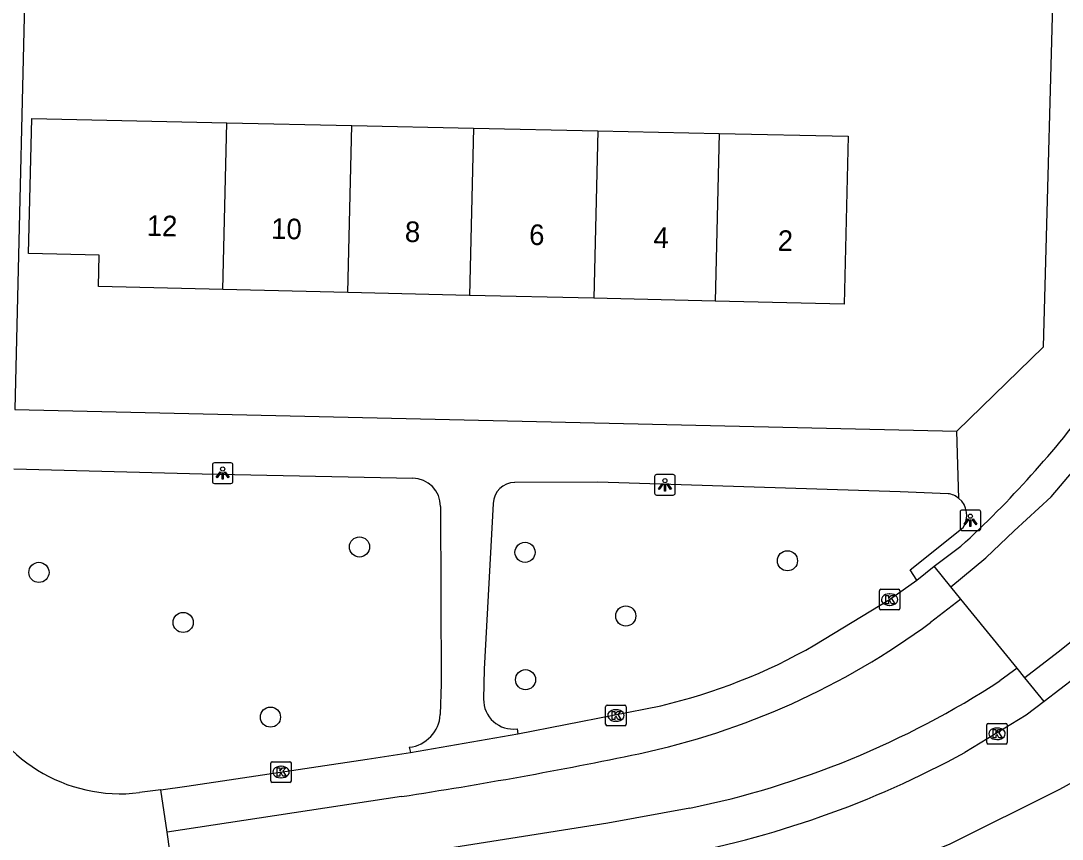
# Model space of a CAD drawing. Extents: x 162026 to 163499, y 387297 to 388169.
# Drawn here: x 162829.9 to 162880.4, y 387595.8 to 387635.6 of the extents above; entities that cross this region are included whole.
import ezdxf

# ---------------------------------------------------------------- set-up
doc = ezdxf.new("R2010")
doc.units = 0
for name, color, linetype in [('IMGEO_Boom', 7, 'Continuous'), ('IMGEO_Fietspad_gesloten', 7, 'Continuous'), ('IMGEO_Fietspad_open', 7, 'Continuous'), ('IMGEO_Kolk', 7, 'Continuous'), ('IMGEO_Lichtpunt', 7, 'Continuous'), ('IMGEO_Pand', 7, 'Continuous'), ('IMGEO_Pand_nummerreeks', 7, 'Continuous'), ('IMGEO_Rijbaan_lokaal_gesloten', 7, 'Continuous'), ('IMGEO_Rijbaan_lokaal_open', 7, 'Continuous'), ('IMGEO_Voetpad_open', 7, 'Continuous')]:
    doc.layers.add(name, color=color, linetype=linetype)

msp = doc.modelspace()

# ---------------------------------------------------------------- linework, layer by layer
at = {"layer": 'IMGEO_Boom'}
for centre in [(162846.308, 387610.003), (162854.348, 387609.741), (162867.095, 387609.332), (162830.734, 387608.767), (162859.243, 387606.65), (162837.741, 387606.337), (162854.373, 387603.556), (162841.98, 387601.739)]:
    msp.add_circle(centre, 0.489, dxfattribs=at)
at = {"layer": 'IMGEO_Fietspad_gesloten'}
for points in [[(162873.389, 387608.396), (162874.219, 387609.063)], [(162875.036, 387608.061), (162874.219, 387609.063)], [(162868.424, 387605.243), (162872.062, 387607.445), (162873.389, 387608.396)], [(162879.574, 387602.494), (162878.629, 387603.653)], [(162854.003, 387600.919), (162860.943, 387602.289)], [(162879.574, 387602.494), (162878.693, 387601.835), (162875.72, 387600.024)], [(162848.778, 387600.023), (162854.003, 387600.919)], [(162836.659, 387598.204), (162837.92, 387598.392), (162846.678, 387599.699), (162848.778, 387600.023)]]:
    msp.add_lwpolyline(points, dxfattribs=at)
for centre, radius, start, end in [((162854.622, 387629.247), 27.689, 283.1963, 299.8985), ((162853.051, 387641.485), 47.253, 280.0804, 298.6677)]:
    msp.add_arc(centre, radius, start, end, dxfattribs=at)
at = {"layer": 'IMGEO_Fietspad_open'}
for points in [[(162874.219, 387609.063), (162875.525, 387610.041)], [(162881.849, 387604.25), (162879.574, 387602.494)]]:
    msp.add_lwpolyline(points, dxfattribs=at)
msp.add_arc((162842.242, 387646.491), 49.359, 312.3995, 323.6603, dxfattribs=at)
at = {"layer": 'IMGEO_Kolk'}
for p, q in [((162871.561, 387607.019), (162871.561, 387607.871)), ((162871.636, 387607.945), (162872.488, 387607.945)), ((162872.049, 387607.725), (162872.074, 387607.725)), ((162872.562, 387607.871), (162872.562, 387607.019)), ((162872.072, 387607.165), (162872.047, 387607.165)), ((162872.488, 387606.945), (162871.636, 387606.945)), ((162858.265, 387601.393), (162858.265, 387602.245)), ((162858.34, 387602.319), (162859.192, 387602.319)), ((162858.753, 387602.099), (162858.778, 387602.099)), ((162859.266, 387602.245), (162859.266, 387601.393)), ((162858.776, 387601.539), (162858.751, 387601.539)), ((162859.192, 387601.319), (162858.34, 387601.319)), ((162876.777, 387600.504), (162876.777, 387601.356)), ((162876.852, 387601.43), (162877.704, 387601.43)), ((162877.265, 387601.21), (162877.29, 387601.21)), ((162877.778, 387601.356), (162877.778, 387600.504)), ((162877.288, 387600.65), (162877.263, 387600.65)), ((162877.704, 387600.43), (162876.852, 387600.43)), ((162841.994, 387598.645), (162841.994, 387599.497)), ((162842.069, 387599.571), (162842.921, 387599.571)), ((162842.995, 387599.497), (162842.995, 387598.645)), ((162842.482, 387599.351), (162842.507, 387599.351)), ((162842.921, 387598.571), (162842.069, 387598.571)), ((162842.505, 387598.791), (162842.48, 387598.791))]:
    msp.add_line(p, q, dxfattribs=at)
for points in [[(162871.561, 387607.019), (162871.561, 387607.871)], [(162871.636, 387607.945), (162872.488, 387607.945)], [(162871.882, 387607.645), (162872.005, 387607.645), (162872.005, 387607.494), (162872.135, 387607.645), (162872.299, 387607.645), (162872.153, 387607.494), (162872.306, 387607.245), (162872.154, 387607.245), (162872.069, 387607.409), (162872.005, 387607.342), (162872.005, 387607.245), (162871.882, 387607.245), (162871.882, 387607.645)], [(162872.562, 387607.871), (162872.562, 387607.019)], [(162872.488, 387606.945), (162871.636, 387606.945)], [(162858.265, 387601.393), (162858.265, 387602.245)], [(162858.34, 387602.319), (162859.192, 387602.319)], [(162858.586, 387602.019), (162858.709, 387602.019), (162858.709, 387601.868), (162858.839, 387602.019), (162859.003, 387602.019), (162858.857, 387601.868), (162859.01, 387601.619), (162858.858, 387601.619), (162858.773, 387601.783), (162858.709, 387601.716), (162858.709, 387601.619), (162858.586, 387601.619), (162858.586, 387602.019)], [(162859.266, 387602.245), (162859.266, 387601.393)], [(162859.192, 387601.319), (162858.34, 387601.319)], [(162876.777, 387600.504), (162876.777, 387601.356)], [(162876.852, 387601.43), (162877.704, 387601.43)], [(162877.098, 387601.13), (162877.221, 387601.13), (162877.221, 387600.979), (162877.351, 387601.13), (162877.515, 387601.13), (162877.369, 387600.979), (162877.522, 387600.73), (162877.37, 387600.73), (162877.285, 387600.894), (162877.221, 387600.827), (162877.221, 387600.73), (162877.098, 387600.73), (162877.098, 387601.13)], [(162877.778, 387601.356), (162877.778, 387600.504)], [(162877.704, 387600.43), (162876.852, 387600.43)], [(162841.994, 387598.645), (162841.994, 387599.497)], [(162842.069, 387599.571), (162842.921, 387599.571)], [(162842.995, 387599.497), (162842.995, 387598.645)], [(162842.315, 387599.271), (162842.438, 387599.271), (162842.438, 387599.12), (162842.568, 387599.271), (162842.732, 387599.271), (162842.586, 387599.12), (162842.739, 387598.871), (162842.587, 387598.871), (162842.502, 387599.035), (162842.438, 387598.968), (162842.438, 387598.871), (162842.315, 387598.871), (162842.315, 387599.271)], [(162842.921, 387598.571), (162842.069, 387598.571)]]:
    msp.add_lwpolyline(points, dxfattribs=at)
for centre, start, end in [((162871.638, 387607.869), 91.552, 178.448), ((162871.638, 387607.869), 91.552, 178.448), ((162872.486, 387607.869), 1.552, 88.448), ((162872.486, 387607.869), 1.552, 88.448), ((162871.638, 387607.021), 181.552, 268.448), ((162871.638, 387607.021), 181.552, 268.448), ((162872.486, 387607.021), 271.552, 358.448), ((162872.486, 387607.021), 271.552, 358.448), ((162858.342, 387602.243), 91.552, 178.448), ((162858.342, 387602.243), 91.552, 178.448), ((162859.19, 387602.243), 1.552, 88.448), ((162859.19, 387602.243), 1.552, 88.448), ((162858.342, 387601.395), 181.552, 268.448), ((162858.342, 387601.395), 181.552, 268.448), ((162859.19, 387601.395), 271.552, 358.448), ((162859.19, 387601.395), 271.552, 358.448), ((162876.854, 387601.354), 91.552, 178.448), ((162876.854, 387601.354), 91.552, 178.448), ((162877.702, 387601.354), 1.552, 88.448), ((162877.702, 387601.354), 1.552, 88.448), ((162876.854, 387600.506), 181.552, 268.448), ((162876.854, 387600.506), 181.552, 268.448), ((162877.702, 387600.506), 271.552, 358.448), ((162877.702, 387600.506), 271.552, 358.448), ((162842.071, 387599.495), 91.552, 178.448), ((162842.071, 387599.495), 91.552, 178.448), ((162842.919, 387599.495), 1.552, 88.448), ((162842.919, 387599.495), 1.552, 88.448), ((162842.071, 387598.647), 181.552, 268.448), ((162842.071, 387598.647), 181.552, 268.448), ((162842.919, 387598.647), 271.552, 358.448), ((162842.919, 387598.647), 271.552, 358.448)]:
    msp.add_arc(centre, 0.0765, start, end, dxfattribs=at)
for centre, major_axis, ratio, start_param, end_param in [((162872.048, 387607.445), (-0.387, 0.002), 0.722429, 4.712389, 7.853982), ((162872.073, 387607.445), (-0.39, 0.002), 0.717154, 1.570796, 4.712389), ((162858.752, 387601.819), (-0.387, 0.002), 0.722429, 4.712389, 7.853982), ((162858.777, 387601.819), (-0.39, 0.002), 0.717154, 1.570796, 4.712389), ((162877.264, 387600.93), (-0.387, 0.002), 0.722429, 4.712389, 7.853982), ((162877.289, 387600.93), (-0.39, 0.002), 0.717154, 1.570796, 4.712389), ((162842.481, 387599.071), (-0.387, 0.002), 0.722429, 4.712389, 7.853982), ((162842.506, 387599.071), (-0.39, 0.002), 0.717154, 1.570796, 4.712389)]:
    msp.add_ellipse(centre, major_axis=major_axis, ratio=ratio, start_param=start_param, end_param=end_param, dxfattribs=at)
at = {"layer": 'IMGEO_Lichtpunt'}
for p, q in [((162839.162, 387613.993), (162839.162, 387613.186)), ((162839.162, 387613.993), (162839.162, 387613.186)), ((162840.064, 387614.088), (162839.256, 387614.088)), ((162840.064, 387614.088), (162839.256, 387614.088)), ((162840.158, 387613.186), (162840.158, 387613.993)), ((162840.158, 387613.186), (162840.158, 387613.993)), ((162860.646, 387613.426), (162860.646, 387612.619)), ((162860.646, 387613.426), (162860.646, 387612.619)), ((162861.548, 387613.521), (162860.74, 387613.521)), ((162861.548, 387613.521), (162860.74, 387613.521)), ((162861.642, 387612.619), (162861.642, 387613.426)), ((162861.642, 387612.619), (162861.642, 387613.426)), ((162839.256, 387613.092), (162840.064, 387613.092)), ((162839.256, 387613.092), (162840.064, 387613.092)), ((162860.74, 387612.525), (162861.548, 387612.525)), ((162860.74, 387612.525), (162861.548, 387612.525)), ((162875.488, 387611.701), (162875.488, 387610.894)), ((162875.488, 387611.701), (162875.488, 387610.894)), ((162876.39, 387611.796), (162875.582, 387611.796)), ((162876.39, 387611.796), (162875.582, 387611.796)), ((162876.484, 387610.894), (162876.484, 387611.701)), ((162876.484, 387610.894), (162876.484, 387611.701)), ((162875.582, 387610.8), (162876.39, 387610.8)), ((162875.582, 387610.8), (162876.39, 387610.8))]:
    msp.add_line(p, q, dxfattribs=at)
for points in [[(162839.536, 387613.657), (162839.575, 387613.629), (162839.387, 387613.367), (162839.349, 387613.394), (162839.536, 387613.657)], [(162839.748, 387613.629), (162839.786, 387613.656), (162839.973, 387613.394), (162839.934, 387613.366), (162839.748, 387613.629)], [(162839.638, 387613.609), (162839.685, 387613.609), (162839.685, 387613.287), (162839.638, 387613.287), (162839.638, 387613.609)], [(162861.02, 387613.09), (162861.059, 387613.062), (162860.871, 387612.8), (162860.833, 387612.827), (162861.02, 387613.09)], [(162861.122, 387613.042), (162861.169, 387613.042), (162861.169, 387612.72), (162861.122, 387612.72), (162861.122, 387613.042)], [(162861.232, 387613.062), (162861.27, 387613.089), (162861.457, 387612.827), (162861.418, 387612.799), (162861.232, 387613.062)], [(162875.862, 387611.365), (162875.901, 387611.337), (162875.713, 387611.075), (162875.675, 387611.102), (162875.862, 387611.365)], [(162875.964, 387611.317), (162876.011, 387611.317), (162876.011, 387610.995), (162875.964, 387610.995), (162875.964, 387611.317)], [(162876.074, 387611.337), (162876.112, 387611.364), (162876.299, 387611.102), (162876.26, 387611.074), (162876.074, 387611.337)]]:
    msp.add_lwpolyline(points, dxfattribs=at)
for centre in [(162839.661, 387613.791), (162861.145, 387613.224), (162875.987, 387611.499)]:
    msp.add_circle(centre, 0.0994, dxfattribs=at)
for centre, start, end in [((162839.256, 387613.993), 90, 180), ((162839.256, 387613.993), 90, 180), ((162840.064, 387613.993), 0, 90), ((162840.064, 387613.993), 0, 90), ((162839.256, 387613.186), 180, 270), ((162839.256, 387613.186), 180, 270), ((162840.064, 387613.186), 270, 0), ((162840.064, 387613.186), 270, 360), ((162860.74, 387613.426), 90, 180), ((162860.74, 387613.426), 90, 180), ((162861.548, 387613.426), 0, 90), ((162861.548, 387613.426), 0, 90), ((162860.74, 387612.619), 180, 270), ((162860.74, 387612.619), 180, 270), ((162861.548, 387612.619), 270, 0), ((162861.548, 387612.619), 270, 360), ((162875.582, 387611.701), 90, 180), ((162875.582, 387611.701), 90, 180), ((162876.39, 387611.701), 0, 90), ((162876.39, 387611.701), 0, 90), ((162875.582, 387610.894), 180, 270), ((162875.582, 387610.894), 180, 270), ((162876.39, 387610.894), 270, 0), ((162876.39, 387610.894), 270, 360)]:
    msp.add_arc(centre, 0.0946, start, end, dxfattribs=at)
at = {"layer": 'IMGEO_Pand'}
for points in [[(162839.675, 387622.509), (162833.62, 387622.653), (162833.657, 387624.175), (162830.233, 387624.257), (162830.389, 387630.804), (162839.868, 387630.6)], [(162839.675, 387622.509), (162839.868, 387630.6)], [(162839.868, 387630.6), (162845.93, 387630.469)], [(162845.736, 387622.364), (162845.93, 387630.469)], [(162845.93, 387630.469), (162851.851, 387630.341)], [(162851.851, 387630.341), (162851.657, 387622.223)], [(162851.851, 387630.341), (162857.882, 387630.211)], [(162857.882, 387630.211), (162857.688, 387622.08)], [(162857.882, 387630.211), (162863.776, 387630.084)], [(162863.776, 387630.084), (162870.043, 387629.949), (162869.849, 387621.79), (162863.581, 387621.939)], [(162863.776, 387630.084), (162863.581, 387621.939)], [(162845.736, 387622.364), (162839.675, 387622.509)], [(162851.657, 387622.223), (162845.736, 387622.364)], [(162857.688, 387622.08), (162851.657, 387622.223)], [(162863.581, 387621.939), (162857.688, 387622.08)]]:
    msp.add_lwpolyline(points, dxfattribs=at)
at = {"layer": 'IMGEO_Rijbaan_lokaal_gesloten'}
for points in [[(162875.515, 387607.473), (162874.047, 387606.337)], [(162878.254, 387604.113), (162877.419, 387603.503)], [(162848.355, 387597.882), (162836.957, 387596.145)], [(162862.356, 387597.319), (162858.365, 387596.588), (162837.373, 387593.264)]]:
    msp.add_lwpolyline(points, dxfattribs=at)
for centre, radius, start, end in [((162852.296, 387635.73), 36.566, 281.9671, 306.5015), ((162853.633, 387640.003), 43.566, 281.5496, 303.0909), ((162814.796, 387817.07), 221.742, 278.70487, 281.73062)]:
    msp.add_arc(centre, radius, start, end, dxfattribs=at)
at = {"layer": 'IMGEO_Rijbaan_lokaal_open'}
for points in [[(162875.036, 387608.061), (162876.733, 387609.481), (162878.119, 387610.793), (162879.916, 387612.442), (162880.998, 387613.71), (162881.878, 387614.65), (162882.234, 387615.171), (162883.433, 387616.82), (162884.586, 387618.409), (162885.523, 387620.021), (162886.459, 387621.894), (162887.358, 387623.88), (162888.481, 387626.391), (162889.003, 387628.029), (162887.734, 387628.438)], [(162896.146, 387604.744), (162895.729, 387605.036), (162892.59, 387606.816), (162890.74, 387607.509), (162888.601, 387608.037), (162887.434, 387608.12), (162887.087, 387608.098), (162886.128, 387608.037), (162885.059, 387607.741), (162883.406, 387607.092), (162881.609, 387605.984), (162880.247, 387604.9), (162878.629, 387603.653)], [(162875.515, 387607.473), (162875.036, 387608.061)], [(162878.254, 387604.113), (162875.515, 387607.473)], [(162878.629, 387603.653), (162878.254, 387604.113)], [(162836.659, 387598.204), (162835.618, 387598.071)], [(162836.957, 387596.145), (162836.659, 387598.204)], [(162837.373, 387593.264), (162836.957, 387596.145)]]:
    msp.add_lwpolyline(points, dxfattribs=at)
msp.add_arc((162834.699, 387605.644), 7.629, 199.2739, 276.9185, dxfattribs=at)
at = {"layer": 'IMGEO_Voetpad_open'}
for points in [[(162830.159, 387641.882), (162829.57, 387616.672)], [(162875.322, 387615.622), (162879.544, 387619.719), (162880.109, 387640.519)], [(162829.57, 387616.672), (162875.322, 387615.622)], [(162875.422, 387612.362), (162875.322, 387615.622)], [(162829.508, 387613.805), (162838.667, 387613.552), (162848.89, 387613.351)], [(162874.9, 387612.589), (162872.577, 387612.672), (162857.891, 387613.151), (162853.845, 387613.128)], [(162850.242, 387611.963), (162850.28, 387603.362), (162850.23, 387601.864)], [(162852.798, 387612.121), (162852.362, 387604.064), (162852.334, 387602.613)], [(162873.389, 387608.396), (162873.055, 387608.894), (162875.629, 387610.955)], [(162853.959, 387601.174), (162854.003, 387600.919)], [(162840.199, 387587.429), (162856.563, 387590.064), (162864.169, 387591.759), (162868.954, 387593.201), (162874.962, 387595.569), (162880.329, 387598.24), (162881.441, 387598.856), (162882.753, 387599.444), (162884.112, 387599.913), (162885.507, 387600.258), (162886.928, 387600.477), (162888.362, 387600.569)], [(162848.725, 387600.272), (162848.778, 387600.023)]]:
    msp.add_lwpolyline(points, dxfattribs=at)
for centre, radius, start, end in [((162848.859, 387611.968), 1.383, 359.7812, 88.7133), ((162853.836, 387612.09), 1.038, 89.4953, 178.2734), ((162874.754, 387611.539), 1.06, 50.9176, 82.0772), ((162874.756, 387611.545), 1.054, 325.925, 50.8138), ((162853.763, 387602.589), 1.429, 179.0526, 277.8951), ((162848.531, 387601.963), 1.702, 276.5374, 356.6808)]:
    msp.add_arc(centre, radius, start, end, dxfattribs=at)

# ---------------------------------------------------------------- texts
at = {"layer": 'IMGEO_Pand_nummerreeks'}
for s, p in [('12', (162835.961, 387625.117)), ('10', (162842.005, 387624.973)), ('8', (162848.504, 387624.82)), ('6', (162854.539, 387624.676)), ('4', (162860.577, 387624.532)), ('2', (162866.613, 387624.388))]:
    msp.add_text(s, height=1, rotation=358.6354, dxfattribs=at).set_placement(p)

doc.saveas('drawing.dxf')
